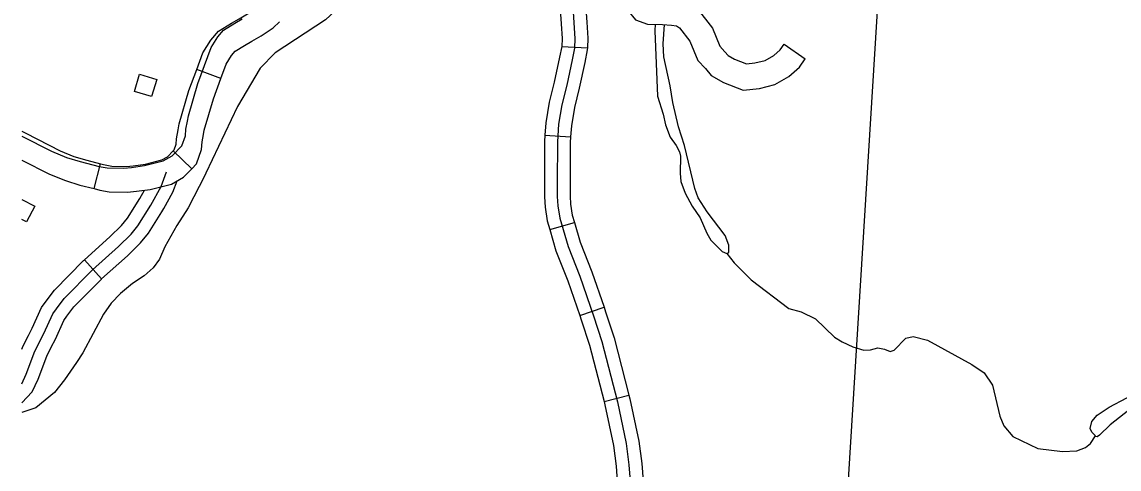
# Model space of a CAD drawing. Extents: x 653372 to 905732, y 627442 to 787275.
# Drawn here: x 818776 to 825177, y 675312 to 677920 of the extents above; entities that cross this region are included whole.
import ezdxf

# ---------------------------------------------------------------- set-up
doc = ezdxf.new("R2010")
doc.units = 0
for name, color, linetype in [('Level 32', 7, 'Continuous'), ('Level 35', 7, 'Continuous'), ('Level 45', 7, 'Continuous'), ('Level 46', 7, 'Continuous'), ('Level 5', 7, 'Continuous'), ('Level 56', 7, 'Continuous')]:
    doc.layers.add(name, color=color, linetype=linetype)

msp = doc.modelspace()

# ---------------------------------------------------------------- linework, layer by layer
at = {"layer": 'Level 32'}
for p, q in [((821925, 677776.9), (822074.8, 677769.1)), ((819936.4, 677590.3), (819795.7, 677642.4)), ((821827.4, 677260), (821977, 677250)), ((819766.4, 677063.8), (819658.5, 677167.9)), ((819197.6, 676947.7), (819234.3, 677093.1)), ((821855.1, 676708.7), (821999, 676751.2)), ((822030.7, 676207.6), (822172.5, 676256.3)), ((822172.2, 675705.4), (822317.5, 675742.7))]:
    msp.add_line(p, q, dxfattribs=at)
for points in [[(821914.1, 678308.3), (821910.3, 678273.1), (821908.7, 678219.9), (821910.9, 678075.8), (821921.5, 677909.2), (821927.5, 677823.5), (821925, 677776.9)], [(822063.2, 678292), (822060, 678262.8), (822058.8, 678218.8), (822060.8, 678081.7), (822071.2, 677919.2), (822077.7, 677824.8), (822074.8, 677769.1)], [(821985.9, 678078.7), (821996.3, 677914.2), (822002.6, 677824.2), (821999.6, 677766.6), (821986, 677699.6), (821954.7, 677551.1), (821925.5, 677435.8), (821906.8, 677323.5), (821899.8, 677219.8)], [(819795.7, 677642.4), (819831.4, 677738.9), (819877.2, 677814), (819922.8, 677866.1), (819998.4, 677912.5), (820043.1, 677937.6), (820092.4, 677966.6), (820148.5, 678004), (820177.2, 678030.3)], [(819746.9, 677371.9), (819802.1, 677560.7), (819879.8, 677770.7), (819918.4, 677834.1), (819952.3, 677872.8), (820017, 677912.5), (820061, 677937.2)], [(819936.4, 677590.3), (819967.1, 677673.3), (819998.5, 677724.9), (820020.6, 677750.2), (820074.3, 677783.2), (820117.8, 677807.5), (820172.1, 677839.4), (820241.4, 677885.6), (820278.8, 677920)], [(821925, 677776.9), (821925, 677776), (821912.6, 677714.8), (821881.6, 677568), (821852.1, 677451.2), (821832.2, 677332.2), (821827.4, 677260)], [(822074.8, 677769.1), (822074.2, 677757.1), (822059.5, 677684.4), (822027.7, 677534.1), (821999, 677420.5), (821981.4, 677314.8), (821977, 677250)], [(819658.5, 677167.9), (819663.7, 677173.3), (819675.6, 677206.6), (819677.7, 677238.4), (819686.8, 677290.7), (819693.3, 677324.8), (819750.3, 677519.7), (819795.7, 677642.4)], [(819766.4, 677063.8), (819794, 677092.3), (819823.9, 677175.7), (819826.8, 677220.6), (819834.3, 677263.8), (819839.3, 677289.7), (819892.8, 677472.5), (819936.4, 677590.3)], [(818775.8, 677253), (818948.3, 677165.4), (819034.9, 677129.9), (819115.1, 677105.6), (819226.1, 677077.5), (819273, 677068.9), (819369.7, 677066.4), (819415.1, 677071.9), (819490.7, 677081.9), (819600.4, 677109.5), (819652.8, 677138.8), (819709.4, 677197.4), (819730.4, 677255.8), (819732.9, 677294.1), (819741.2, 677341.9), (819746.9, 677371.9)], [(818775.8, 677283.7), (818797.9, 677271.1), (818998.9, 677169), (819079.5, 677136), (819154.5, 677113.2), (819234.3, 677093.1)], [(821827.4, 677260), (821824.8, 677222.4), (821824, 676979.3), (821824.2, 676899.5), (821828.1, 676840.3), (821840, 676759.9), (821855.1, 676708.7)], [(821899.8, 677219.8), (821899, 676979.3), (821899.2, 676902.1), (821902.8, 676848.3), (821913.4, 676776.1), (821962.3, 676610.4), (822031.5, 676436.4), (822110.5, 676206.1), (822159.6, 676056.1), (822249.9, 675704.4), (822300.9, 675461.4), (822317.7, 675337.8), (822324.8, 675241.7)], [(821977, 677250), (821974.8, 677217.2), (821974, 676979.2), (821974.2, 676904.7), (821977.4, 676856.3), (821986.9, 676792.3), (821999, 676751.2)], [(819234.3, 677093.1), (819261.4, 677086.2), (819300.2, 677079.1), (819385.5, 677076.9), (819425, 677081.6), (819496, 677091.1), (819591.9, 677115.2), (819626, 677134.2), (819658.5, 677167.9)], [(818775.8, 677114.1), (818936.4, 677032.6), (819029.1, 676994.5), (819114.4, 676968.7), (819197.6, 676947.7)], [(819197.6, 676947.7), (819229.5, 676939.6), (819284.6, 676929.5), (819392.6, 676926.6), (819443.9, 676932.8), (819524.3, 676943.5), (819647.7, 676974.6), (819718.5, 677014.1), (819766.4, 677063.8)], [(821855.1, 676708.7), (821891.3, 676585.9), (821961.1, 676410.4), (822030.7, 676207.6)], [(821999, 676751.2), (822033.3, 676634.9), (822101.8, 676462.5), (822172.5, 676256.3)], [(822172.5, 676256.3), (822181.6, 676230), (822231.6, 676077.1), (822317.5, 675742.7)], [(822030.7, 676207.6), (822039.3, 676182.3), (822087.5, 676035.1), (822172.2, 675705.4)], [(822317.5, 675742.7), (822322.9, 675721.5), (822374.9, 675474.2), (822392.4, 675345.6), (822400.1, 675241.1), (822396.1, 675196.7)], [(822172.2, 675705.4), (822176.8, 675687.4), (822227, 675448.7), (822243.1, 675329.9), (822249.6, 675242.4), (822246.7, 675210.4)]]:
    msp.add_lwpolyline(points, dxfattribs=at)
at = {"layer": 'Level 35'}
for points in [[(820982.1, 678662), (820965.3, 678593.8), (820922.3, 678495.1), (820756.3, 678309.5), (820730.6, 678269.9), (820718, 678235), (820713.3, 678197.1), (820730.5, 678155.7), (820737.9, 678124.5), (820720.4, 678094.8), (820546.7, 677932.7), (820253.8, 677739.8), (820166.3, 677650.2), (820033.4, 677427), (819848.3, 677037.2)], [(822469.9, 677906.7), (822469.3, 677869.1), (822483.6, 677487.3), (822516.6, 677382.5), (822531.4, 677319.1)], [(822606.1, 677307.8), (822572.7, 677449.6), (822558.6, 677548), (822521.7, 677715.9), (822517.1, 677792.1), (822524.8, 677904.6)], [(822531.4, 677319.1), (822557.6, 677248.8), (822593.9, 677200.2), (822613.4, 677161.9), (822619.1, 677137.8), (822615.8, 677037.7), (822620.1, 676989.6), (822645.2, 676921.2), (822687.2, 676845.5), (822732.2, 676776.8), (822771, 676688.2), (822795.4, 676646.8), (822860.5, 676581.8), (822888.3, 676570.4)], [(822888.3, 676570.4), (822899.4, 676575.3), (822900.9, 676617.3), (822879.7, 676673.7), (822773.6, 676813.3), (822721.8, 676895.1), (822701.5, 676948.5), (822640.8, 677199.6), (822606.1, 677307.8)], [(819848.3, 677037.2), (819843.8, 677025.2), (819746.4, 676835.3), (819679.2, 676732), (819609.6, 676607.8), (819578.7, 676537.2), (819541.1, 676485.6), (819488.6, 676438.3), (819421.1, 676394.1), (819350.4, 676337), (819296.7, 676279.7), (819252, 676216.2), (819130.2, 675990.6), (819094.2, 675932.9), (819023.6, 675833.5), (818966, 675758.3), (818857.3, 675668.9), (818775.8, 675641.2)], [(822888.3, 676570.4), (822930.5, 676514.8), (823031.1, 676416.3), (823249.7, 676248.1), (823323.3, 676230.1), (823406.7, 676187.9), (823517.2, 676082.2), (823560.7, 676054.6), (823623.3, 676025.7), (823688.9, 676004.8), (823726.9, 676007.3), (823770, 676018.7), (823807.9, 676011.2), (823841.6, 675997.7), (823864.7, 676005.4), (823932.5, 676075.6), (823976.6, 676085), (824060.2, 676064.8), (824319, 675922.1), (824390.3, 675873.1), (824439.3, 675802.3), (824481.9, 675621.5), (824504.2, 675565.1), (824557.3, 675502.3), (824704.2, 675432.2), (824847.8, 675414.2), (824930.7, 675419.1), (824980.9, 675437.4), (825011.2, 675461.1), (825040.7, 675506.7)], [(825040.7, 675506.7), (825019, 675528), (825008.3, 675549.2), (825017.8, 675590.1), (825050.3, 675625.7), (825118.8, 675673.9), (825223.4, 675727.5), (825292.5, 675744.6), (825364.4, 675747.6), (825450.2, 675735.4), (825525.2, 675746.4), (825608.7, 675790.3), (825805, 675892.3)], [(825855.6, 675828.5), (825636.3, 675760.9), (825447.3, 675671.4), (825412.3, 675662.8), (825387.3, 675664.2), (825329.6, 675683), (825293.7, 675683.5), (825261.7, 675677.9), (825124.4, 675569.7), (825063.7, 675509.4), (825048.6, 675500.6), (825039.7, 675501.7)]]:
    msp.add_lwpolyline(points, dxfattribs=at)
at = {"layer": 'Level 45'}
msp.add_line((819240.8, 676420.8), (819140.3, 676532.2), dxfattribs=at)
for points in [[(818775.8, 675810.1), (818801.1, 675865), (818851.5, 676000.1), (818903.4, 676102.2), (818955.7, 676216.8), (818977, 676247.5), (819022.8, 676307), (819187.7, 676474), (819339.5, 676611), (819412.9, 676682.2), (819452.7, 676731), (819527.6, 676851.5), (819588.4, 676959.4), (819619.8, 677044.9)], [(819602.9, 676832.2), (819656.8, 676927.9), (819680.6, 676993)], [(819140.3, 676532.2), (819288.2, 676665.8), (819357.5, 676733), (819391.6, 676774.7), (819463.1, 676889.7), (819490.9, 676939.1)], [(819240.8, 676420.8), (819390.7, 676556.2), (819468.3, 676631.4), (819513.9, 676687.4), (819592.2, 676813.3), (819602.9, 676832.2)], [(818813.4, 676090.6), (818835.8, 676134.8), (818890.2, 676254.1), (818916.5, 676291.8), (818966.1, 676356.4), (819135.9, 676528.2), (819140.3, 676532.1)], [(818947.1, 676022.7), (818971, 676069.7), (819021.1, 676179.5), (819037.6, 676203.3), (819079.4, 676257.6), (819239.6, 676419.7), (819240.8, 676420.8)], [(818775.8, 676011.6), (818782.8, 676030.3), (818813.4, 676090.6)], [(818775.8, 675698.7), (818836.2, 675762.2), (818870.4, 675836.1), (818920.3, 675969.9), (818947.1, 676022.7)]]:
    msp.add_lwpolyline(points, dxfattribs=at)
at = {"layer": 'Level 46'}
for points in [[(822110.2, 678760.8), (822144.6, 678557.6), (822158.6, 678477.1), (822195.7, 678314), (822281.4, 678086.2), (822296.7, 678035), (822311.3, 677986.7), (822356.7, 677932.5), (822425.1, 677908), (822512.5, 677905.4), (822566, 677901.8), (822594.4, 677897.3), (822612.4, 677885.5), (822673.5, 677807.4), (822719.5, 677695.9), (822764, 677648.4), (822796.9, 677607), (822869.6, 677566.5), (822984.3, 677521.7), (823078.6, 677532.7), (823168.8, 677554.9), (823250.6, 677601.7), (823311.9, 677657), (823345.2, 677703.9)], [(822715.2, 677997.6), (822804.4, 677883.7), (822847.7, 677778.4), (822877.6, 677746.5), (822895.8, 677723.6), (822933.7, 677702.5), (823004.1, 677675), (823051.9, 677680.6), (823112.6, 677695.5), (823162.1, 677723.9), (823199.2, 677757.3), (823222.3, 677789.9), (823345.2, 677703.9)]]:
    msp.add_lwpolyline(points, dxfattribs=at)
at = {"layer": 'Level 5'}
msp.add_lwpolyline([(823837.1, 679148.9), (823570.1, 674809.3)], dxfattribs=at)
at = {"layer": 'Level 56'}
msp.add_lwpolyline([(819432.2, 677515), (819462, 677614.8), (819562, 677584.9), (819532.2, 677485.1)], close=True, dxfattribs=at)
msp.add_lwpolyline([(818775.8, 676885.2), (818851.1, 676845), (818802.2, 676753.2), (818775.8, 676767.3)], dxfattribs=at)

doc.saveas('drawing.dxf')
